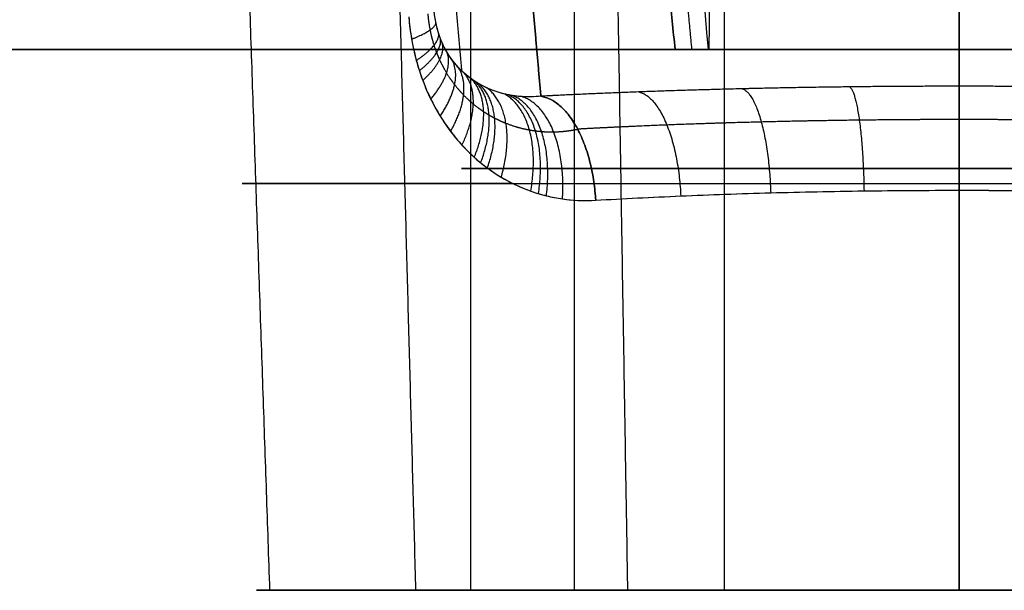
# Model space of a CAD drawing. Header units: millimetres. Extents: x -303 to 908, y -150 to 0.
# Tile 265 of 420: x 634 to 679, y -150 to -124. Entities that reach past the tile are written whole.
import ezdxf

# ---------------------------------------------------------------- set-up
doc = ezdxf.new("R2010")
doc.units = ezdxf.units.MM
doc.header["$MEASUREMENT"] = 0
doc.layers.add('IGES level 0', color=7, linetype='Continuous', true_color=0xfcfbff)

msp = doc.modelspace()

# ---------------------------------------------------------------- linework, layer by layer
at = {"layer": 'IGES level 0', "extrusion": (3.7494e-33, 1, 2.40126e-32)}
msp.add_arc((-677, -228.234, -125), 38.003, 270, 287.7493, dxfattribs=at)
msp.add_arc((-677, -228.234, -125), 38.003, 270, 287.7493, dxfattribs=at)
at = {"layer": 'IGES level 0', "extrusion": (-1.86669e-17, 1, 1.1955e-16)}
msp.add_arc((-677, -228.234, -125), 38.003, 252.2507, 270, dxfattribs=at)
msp.add_arc((-677, -228.234, -125), 38.003, 252.2507, 270, dxfattribs=at)
at = {"layer": 'IGES level 0', "extrusion": (0, 1, 0)}
for centre, radius, start, end in [((-677, 0, -130.507), 23, 270, 90), ((-677, 0, -130.5), 23, 90, 270), ((-677, 0, -131.196), 33.133, 308.4967, 90), ((-677, 0, -131.19), 33.133, 90, 231.4767)]:
    msp.add_arc(centre, radius, start, end, dxfattribs=at)
at = {"layer": 'IGES level 0', "extrusion": (-8.89496e-48, 1, -6.12323e-17)}
msp.add_arc((-677, 0, -150), 32.476, 270, 90, dxfattribs=at)
at = {"layer": 'IGES level 0', "extrusion": (-8.89496e-48, 1, 6.12323e-17)}
for radius in [32.476, 23, 23]:
    msp.add_arc((-677, 0, -150), radius, 270, 90, dxfattribs=at)
at = {"layer": 'IGES level 0', "extrusion": (8.75812e-46, 1, 6.12323e-17)}
for radius in [32.476, 23, 23]:
    msp.add_arc((-677, 0, -150), radius, 90, 270, dxfattribs=at)
at = {"layer": 'IGES level 0', "extrusion": (8.75812e-46, 1, -6.12323e-17)}
msp.add_arc((-677, 0, -150), 32.476, 90, 270, dxfattribs=at)
at = {"layer": 'IGES level 0'}
for points, weights, degree in [([(657.262, -24.564, -255.4), (658.951, -64.478, -258.892), (661.189, -98.459, -261.865), (663.875, -125, -264.187)], [1, 0.985226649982, 0.985226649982, 1], 3), ([(663.875, -125, -264.187), (661.189, -98.459, -261.865), (658.951, -64.478, -258.892), (657.262, -24.564, -255.4)], [1, 0.985226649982, 0.985226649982, 1], 3), ([(651.697, -124.527, -21.749), (652.859, -124.061, -23.126), (652.816, -123.751, -24.961)], [1, 0.937180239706, 1], 2), ([(651.914, -125.508, -21.947), (653.06, -124.751, -23.297), (652.939, -124.235, -25.148)], [1, 0.933218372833, 1], 2), ([(652.055, -125.981, -22.082), (653.193, -125.079, -23.416), (653.018, -124.467, -25.283)], [1, 0.930251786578, 1], 2), ([(652.215, -126.439, -22.238), (653.347, -125.392, -23.554), (653.109, -124.69, -25.442)], [1, 0.926690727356, 1], 2), ([(652.584, -127.296, -22.599), (653.704, -125.963, -23.877), (653.318, -125.104, -25.82)], [1, 0.918053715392, 1], 2), ([(653.016, -128.08, -23.017), (654.12, -126.464, -24.249), (653.564, -125.478, -26.266)], [1, 0.907601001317, 1], 2), ([(653.5, -128.789, -23.476), (654.582, -126.891, -24.653), (653.839, -125.812, -26.761)], [1, 0.895707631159, 1], 2), ([(654.026, -129.421, -23.96), (655.078, -127.245, -25.074), (654.138, -126.107, -27.289)], [1, 0.882726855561, 1], 2), ([(654.593, -129.983, -24.465), (655.602, -127.529, -25.505), (654.461, -126.365, -27.842)], [1, 0.868794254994, 1], 2), ([(654.892, -130.239, -24.723), (655.874, -127.647, -25.723), (654.632, -126.481, -28.127)], [1, 0.861503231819, 1], 2), ([(655.201, -130.479, -24.985), (656.151, -127.747, -25.94), (654.808, -126.589, -28.416)], [1, 0.854021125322, 1], 2), ([(655.84, -130.904, -25.509), (656.711, -127.897, -26.368), (655.173, -126.777, -28.998)], [1, 0.838734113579, 1], 2), ([(677, -126.703, -37.683), (670.159, -126.703, -37.683), (663.561, -126.861, -35.88), (657.671, -127.165, -32.4)], [1, 0.976414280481, 0.976414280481, 1], 3), ([(662.194, -126.966, -34.68), (663.936, -127.323, -30.596), (664.136, -131.772, -30.512)], [1, 0.746668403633, 1], 2), ([(666.981, -126.821, -36.339), (668.155, -127.194, -32.076), (668.295, -131.627, -31.953)], [1, 0.747932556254, 1], 2), ([(671.946, -126.733, -37.345), (672.537, -127.115, -32.975), (672.608, -131.539, -32.828)], [1, 0.74869894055, 1], 2), ([(677, -126.703, -37.683), (677, -127.089, -33.276), (677, -131.51, -33.122)], [1, 0.748955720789, 1], 2), ([(696.329, -127.165, -32.4), (690.439, -126.861, -35.88), (683.841, -126.703, -37.683), (677, -126.703, -37.683)], [1, 0.976414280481, 0.976414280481, 1], 3), ([(677, -131.51, -33.122), (677, -127.089, -33.276), (677, -126.703, -37.683)], [1, 0.748955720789, 1], 2), ([(657.203, -131.547, -26.553), (657.84, -128.002, -27.182), (655.952, -127.049, -30.164)], [1, 0.807263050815, 1], 2), ([(657.562, -131.665, -26.812), (658.121, -127.99, -27.375), (656.157, -127.095, -30.454)], [1, 0.79926910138, 1], 2), ([(657.928, -131.765, -27.069), (658.4, -127.962, -27.564), (656.367, -127.133, -30.743)], [1, 0.791269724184, 1], 2), ([(658.671, -131.909, -27.571), (658.942, -127.862, -27.922), (656.792, -127.181, -31.31)], [1, 0.775462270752, 1], 2), ([(660.206, -131.972, -28.53), (659.955, -127.501, -28.563), (657.671, -127.165, -32.4)], [1, 0.744926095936, 1], 2), ([(657.671, -127.165, -32.4), (659.955, -127.501, -28.563), (660.206, -131.972, -28.53)], [1, 0.744926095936, 1], 2)]:
    msp.add_rational_spline(points, weights, degree=degree, dxfattribs=at)
for points, weights, knots in [([(664.654, -125, -264.248), (664.382, -122.115, -263.999), (664.112, -119.101, -263.738), (663.56, -112.615, -263.178), (663.278, -109.127, -262.877), (662.722, -101.849, -262.249), (662.448, -98.057, -261.922), (661.907, -90.17, -261.241), (661.642, -86.073, -260.888), (661.121, -77.576, -260.155), (660.867, -73.174, -259.775), (660.371, -64.072, -258.991), (660.129, -59.37, -258.585), (659.661, -49.673, -257.75), (659.435, -44.678, -257.32), (659.011, -34.696, -256.461), (658.814, -29.724, -256.033), (658.624, -24.638, -255.595)], [0.993958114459, 0.993640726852, 0.993305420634, 0.992574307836, 0.992176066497, 0.991331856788, 0.990885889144, 0.989941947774, 0.989443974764, 0.988391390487, 0.987836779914, 0.986665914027, 0.986049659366, 0.984750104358, 0.984066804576, 0.982668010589, 0.981956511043, 0.981209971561], [0.2400894, 0.2400894, 0.2400894, 0.2400894, 0.2550904, 0.2550904, 0.2710045, 0.2710045, 0.2869185, 0.2869185, 0.3028325, 0.3028325, 0.3187466, 0.3187466, 0.3346606, 0.3346606, 0.3505747, 0.3505747, 0.3655895, 0.3655895, 0.3655895, 0.3655895]), ([(652.445, -123.349, -23.167), (652.465, -123.607, -23.174), (652.5, -123.858, -23.201), (652.596, -124.346, -23.288), (652.658, -124.583, -23.35), (652.769, -124.929, -23.465), (652.81, -125.043, -23.508), (652.897, -125.267, -23.6), (652.943, -125.376, -23.65), (653.089, -125.694, -23.808), (653.196, -125.896, -23.924), (653.427, -126.277, -24.176), (653.552, -126.458, -24.312), (653.818, -126.801, -24.598), (653.957, -126.959, -24.746), (654.245, -127.256, -25.051), (654.395, -127.393, -25.208), (654.704, -127.648, -25.526), (654.863, -127.766, -25.688), (655.109, -127.928, -25.934), (655.192, -127.98, -26.017), (655.361, -128.079, -26.183), (655.446, -128.127, -26.267), (655.705, -128.261, -26.518), (655.88, -128.34, -26.684), (656.412, -128.551, -27.183), (656.774, -128.653, -27.512), (657.234, -128.736, -27.914), (657.327, -128.75, -27.994), (657.513, -128.775, -28.155), (657.607, -128.784, -28.234), (657.888, -128.807, -28.471), (658.075, -128.813, -28.626), (658.635, -128.804, -29.083), (659.006, -128.762, -29.374), (659.372, -128.686, -29.653)], [0.969186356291, 0.96923072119, 0.969025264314, 0.968154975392, 0.967490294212, 0.966168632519, 0.965673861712, 0.964577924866, 0.963983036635, 0.962070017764, 0.960623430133, 0.957430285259, 0.955682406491, 0.951918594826, 0.949931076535, 0.945776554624, 0.943609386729, 0.939117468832, 0.93679262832, 0.933199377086, 0.93198392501, 0.929519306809, 0.928268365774, 0.924494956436, 0.921944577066, 0.914212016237, 0.908948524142, 0.902302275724, 0.9009696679, 0.898299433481, 0.896963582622, 0.892977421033, 0.890340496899, 0.882512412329, 0.877403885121, 0.872463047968], [0, 0, 0, 0, 0.00103622, 0.00103622, 0.00207245, 0.00207245, 0.00259056, 0.00259056, 0.00310867, 0.00310867, 0.0041449, 0.0041449, 0.00518112, 0.00518112, 0.00621734, 0.00621734, 0.00725357, 0.00725357, 0.00828979, 0.00828979, 0.0088079, 0.0088079, 0.00932602, 0.00932602, 0.01036224, 0.01036224, 0.01243469, 0.01243469, 0.0129528, 0.0129528, 0.01347091, 0.01347091, 0.01450714, 0.01450714, 0.01657958, 0.01657958, 0.01657958, 0.01657958]), ([(677, -128.242, -34.492), (675.458, -128.242, -34.492), (673.916, -128.252, -34.389), (670.86, -128.29, -33.977), (669.346, -128.318, -33.668), (666.372, -128.393, -32.852), (664.913, -128.439, -32.344), (662.075, -128.55, -31.138), (660.697, -128.614, -30.44), (659.372, -128.686, -29.653)], [0.874477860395, 0.874477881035, 0.874434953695, 0.874263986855, 0.874135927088, 0.873796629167, 0.873585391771, 0.873083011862, 0.872791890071, 0.872463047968], [0, 0, 0, 0, 0.1333964, 0.1333964, 0.2667927, 0.2667927, 0.4001891, 0.4001891, 0.5335854, 0.5335854, 0.5335854, 0.5335854]), ([(694.628, -128.686, -29.653), (693.303, -128.614, -30.44), (691.925, -128.55, -31.138), (689.087, -128.439, -32.344), (687.628, -128.393, -32.852), (684.654, -128.318, -33.668), (683.14, -128.29, -33.977), (680.084, -128.252, -34.389), (678.542, -128.242, -34.492), (677, -128.242, -34.492)], [0.872463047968, 0.872791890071, 0.873083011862, 0.873585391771, 0.873796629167, 0.874135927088, 0.874263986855, 0.874434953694, 0.874477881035, 0.874477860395], [5.7495999, 5.7495999, 5.7495999, 5.7495999, 5.8829962, 5.8829962, 6.0163926, 6.0163926, 6.1497889, 6.1497889, 6.2831853, 6.2831853, 6.2831853, 6.2831853])]:
    msp.add_rational_spline(points, weights, degree=3, knots=knots, dxfattribs=at)
for points, knots in [([(665.415, -125, -264.428), (663.951, -108.327, -263.042), (662.89, -91.62, -261.658), (661.127, -58.192, -258.899), (660.441, -41.468, -257.523), (659.886, -24.738, -256.155)], [1, 1, 1, 1, 1.5, 1.5, 2, 2, 2, 2]), ([(665.415, -125, -264.428), (663.951, -108.327, -263.042), (662.89, -91.62, -261.658), (661.127, -58.192, -258.899), (660.441, -41.468, -257.523), (659.886, -24.738, -256.155)], [0.3097844, 0.3097844, 0.3097844, 0.3097844, 0.8097844, 0.8097844, 1.3097844, 1.3097844, 1.3097844, 1.3097844]), ([(657.671, -127.165, -32.4), (657.371, -127.196, -32.047), (657.078, -127.201, -31.684), (656.648, -127.171, -31.124), (656.507, -127.155, -30.935), (656.296, -127.122, -30.647), (656.227, -127.109, -30.551), (656.088, -127.081, -30.357), (656.02, -127.066, -30.261), (655.681, -126.981, -29.776), (655.422, -126.891, -29.387), (655.049, -126.72, -28.804), (654.927, -126.657, -28.61), (654.749, -126.554, -28.32), (654.69, -126.518, -28.223), (654.574, -126.444, -28.032), (654.517, -126.405, -27.937), (654.35, -126.284, -27.654), (654.242, -126.198, -27.469), (654.034, -126.015, -27.108), (653.934, -125.917, -26.932), (653.743, -125.708, -26.59), (653.651, -125.597, -26.424), (653.476, -125.359, -26.107), (653.394, -125.235, -25.958), (653.242, -124.973, -25.682), (653.172, -124.835, -25.555), (653.077, -124.618, -25.385), (653.047, -124.544, -25.332), (652.99, -124.391, -25.233), (652.963, -124.314, -25.188), (652.89, -124.079, -25.067), (652.849, -123.917, -25.004), (652.784, -123.585, -24.918), (652.76, -123.415, -24.895), (652.744, -123.239, -24.893)], [-0.01657958, -0.01657958, -0.01657958, -0.01657958, -0.01450714, -0.01450714, -0.01347091, -0.01347091, -0.0129528, -0.0129528, -0.01243469, -0.01243469, -0.01036224, -0.01036224, -0.00932602, -0.00932602, -0.0088079, -0.0088079, -0.00828979, -0.00828979, -0.00725357, -0.00725357, -0.00621734, -0.00621734, -0.00518112, -0.00518112, -0.0041449, -0.0041449, -0.00310867, -0.00310867, -0.00259056, -0.00259056, -0.00207245, -0.00207245, -0.00103622, -0.00103622, 0, 0, 0, 0]), ([(657.671, -127.165, -32.4), (656.532, -127.283, -31.057), (655.524, -127.048, -29.601), (654.224, -126.222, -27.454), (653.828, -125.87, -26.747), (653.307, -125.107, -25.799), (653.149, -124.819, -25.509), (652.883, -124.104, -25.048), (652.783, -123.685, -24.897), (652.744, -123.239, -24.893)], [3.483863, 3.483863, 3.483863, 3.483863, 3.983863, 3.983863, 4.233863, 4.233863, 4.358863, 4.358863, 4.483863, 4.483863, 4.483863, 4.483863]), ([(651.568, -123.5, -21.653), (651.596, -123.85, -21.667), (651.639, -124.193, -21.7), (651.755, -124.861, -21.799), (651.827, -125.188, -21.865), (651.957, -125.667, -21.988), (652.004, -125.825, -22.033), (652.105, -126.138, -22.131), (652.159, -126.29, -22.183), (652.327, -126.738, -22.347), (652.451, -127.022, -22.468), (652.718, -127.569, -22.729), (652.862, -127.83, -22.869), (653.17, -128.331, -23.165), (653.331, -128.566, -23.318), (653.668, -129.012, -23.633), (653.844, -129.222, -23.795), (654.208, -129.62, -24.125), (654.397, -129.807, -24.293), (654.691, -130.071, -24.55), (654.79, -130.156, -24.636), (654.993, -130.322, -24.81), (655.096, -130.402, -24.897), (655.409, -130.633, -25.16), (655.622, -130.774, -25.334), (656.276, -131.164, -25.859), (656.73, -131.378, -26.207), (657.322, -131.589, -26.639), (657.441, -131.628, -26.726), (657.683, -131.701, -26.898), (657.805, -131.734, -26.984), (658.173, -131.825, -27.239), (658.42, -131.873, -27.406), (659.172, -131.981, -27.901), (659.683, -132.003, -28.221), (660.206, -131.972, -28.53)], [0, 0, 0, 0, 0.00103622, 0.00103622, 0.00207245, 0.00207245, 0.00259056, 0.00259056, 0.00310867, 0.00310867, 0.0041449, 0.0041449, 0.00518112, 0.00518112, 0.00621734, 0.00621734, 0.00725357, 0.00725357, 0.00828979, 0.00828979, 0.0088079, 0.0088079, 0.00932602, 0.00932602, 0.01036224, 0.01036224, 0.01243469, 0.01243469, 0.0129528, 0.0129528, 0.01347091, 0.01347091, 0.01450714, 0.01450714, 0.01657958, 0.01657958, 0.01657958, 0.01657958]), ([(651.568, -123.5, -21.653), (651.67, -124.783, -21.704), (651.99, -126.008, -22.018), (652.974, -128.152, -22.98), (653.634, -129.071, -23.618), (655.954, -131.291, -25.669), (657.997, -132.103, -27.224), (660.206, -131.972, -28.53)], [5.151839, 5.151839, 5.151839, 5.151839, 5.401839, 5.401839, 5.651839, 5.651839, 6.151839, 6.151839, 6.151839, 6.151839]), ([(677, -126.703, -37.683), (675.31, -126.703, -37.683), (673.62, -126.713, -37.57), (670.271, -126.752, -37.121), (668.611, -126.782, -36.784), (665.351, -126.86, -35.893), (663.751, -126.908, -35.339), (660.638, -127.023, -34.022), (659.126, -127.09, -33.26), (657.671, -127.165, -32.4)], [0, 0, 0, 0, 0.1333964, 0.1333964, 0.2667927, 0.2667927, 0.4001891, 0.4001891, 0.5335854, 0.5335854, 0.5335854, 0.5335854]), ([(696.329, -127.165, -32.4), (694.874, -127.09, -33.26), (693.362, -127.023, -34.022), (690.249, -126.908, -35.339), (688.649, -126.86, -35.893), (685.389, -126.782, -36.784), (683.729, -126.752, -37.121), (680.38, -126.713, -37.57), (678.69, -126.703, -37.683), (677, -126.703, -37.683)], [5.7495999, 5.7495999, 5.7495999, 5.7495999, 5.8829962, 5.8829962, 6.0163926, 6.0163926, 6.1497889, 6.1497889, 6.2831853, 6.2831853, 6.2831853, 6.2831853]), ([(660.206, -131.972, -28.53), (662.75, -131.82, -30.033), (665.491, -131.704, -31.188), (669.711, -131.588, -32.34), (671.141, -131.559, -32.631), (674.051, -131.52, -33.023), (675.534, -131.51, -33.122), (677, -131.51, -33.122)], [6.151839, 6.151839, 6.151839, 6.151839, 6.651839, 6.651839, 6.901839, 6.901839, 7.151839, 7.151839, 7.151839, 7.151839]), ([(660.206, -131.972, -28.53), (661.47, -131.897, -29.277), (662.784, -131.83, -29.939), (665.488, -131.715, -31.084), (666.878, -131.666, -31.566), (669.711, -131.588, -32.34), (671.153, -131.559, -32.633), (674.063, -131.52, -33.024), (675.532, -131.51, -33.122), (677, -131.51, -33.122)], [-0.5335854, -0.5335854, -0.5335854, -0.5335854, -0.4001891, -0.4001891, -0.2667927, -0.2667927, -0.1333964, -0.1333964, 0, 0, 0, 0]), ([(677, -131.51, -33.122), (678.468, -131.51, -33.122), (679.937, -131.52, -33.024), (682.847, -131.559, -32.633), (684.289, -131.588, -32.34), (687.122, -131.666, -31.566), (688.512, -131.715, -31.084), (691.216, -131.83, -29.939), (692.53, -131.897, -29.277), (693.794, -131.972, -28.53)], [-6.2831853, -6.2831853, -6.2831853, -6.2831853, -6.1497889, -6.1497889, -6.0163926, -6.0163926, -5.8829962, -5.8829962, -5.7495999, -5.7495999, -5.7495999, -5.7495999]), ([(677, -131.51, -33.122), (678.468, -131.51, -33.122), (679.928, -131.519, -33.024), (682.835, -131.559, -32.635), (684.291, -131.588, -32.34), (688.552, -131.706, -31.174), (691.247, -131.82, -30.035), (693.794, -131.972, -28.53)], [5.141593, 5.141593, 5.141593, 5.141593, 5.391593, 5.391593, 5.641593, 5.641593, 6.141593, 6.141593, 6.141593, 6.141593])]:
    msp.add_open_spline(points, degree=3, knots=knots, dxfattribs=at)
for points, degree in [([(667.031, -24.738, -259.428), (666.231, -74.869, -261.931), (665.432, -125, -264.433)], 2), ([(677, -24.738, -260.982), (677, -74.869, -263.61), (677, -125, -266.237)], 2), ([(677, -125, -266.237), (677, -74.869, -263.61), (677, -24.738, -260.982)], 2), ([(677, -150, -23), (677, -130.623, -23), (677, -111.246, -23)], 2), ([(677, -111.246, 23), (677, -130.623, 23), (677, -150, 23)], 2), ([(677, -150, 23), (677, -130.623, 23), (677, -111.246, 23)], 2), ([(677, -111.246, -23), (677, -130.623, -23), (677, -150, -23)], 2), ([(659.221, -150, 14.591), (659.221, -130.925, 14.591), (659.221, -111.85, 14.591)], 2), ([(666.158, -150, -20.284), (666.158, -130.75, -20.284), (666.158, -111.5, -20.284)], 2), ([(654.442, -150, -4.487), (654.442, -131.084, -4.487), (654.442, -112.168, -4.487)], 2), ([(677, -112.617, 33.782), (677, -131.308, 33.129), (677, -150, 32.476)], 2), ([(677, -150, 32.476), (677, -131.308, 33.129), (677, -112.617, 33.782)], 2), ([(661.691, -150, 28.641), (661.385, -131.449, 29.213), (661.08, -112.898, 29.784)], 2), ([(645.148, -150, 6.336), (644.525, -131.82, 6.46), (643.903, -113.64, 6.583)], 2), ([(653.038, -114.931, -153.393), (653.522, -120.457, -90.225), (654.005, -125.984, -27.056)], 2), ([(651.896, -150, -20.603), (651.438, -133.067, -20.978), (650.981, -116.133, -21.353)], 2), ([(656.744, -116.565, -153.564), (657.207, -121.865, -92.982), (657.671, -127.165, -32.4)], 2), ([(657.671, -127.165, -32.4), (657.207, -121.865, -92.982), (656.744, -116.565, -153.564)], 2), ([(677, -126.703, -37.683), (677, -121.634, -95.623), (677, -116.565, -153.564)], 2), ([(902.5, -125, -292), (302.5, -125, -292), (-297.5, -125, -292)], 2), ([(-297.5, -125, 168), (302.5, -125, 168), (902.5, -125, 168)], 2), ([(-297.5, -125, -292), (302.5, -125, -292), (902.5, -125, -292)], 2), ([(902.5, -125, 168), (302.5, -125, 168), (-297.5, -125, 168)], 2), ([(854.706, -125, 120.187), (605, -125, 120.187), (355.294, -125, 120.187)], 2), ([(355.294, -125, -264.187), (509.584, -125, -264.187), (663.875, -125, -264.187)], 2), ([(663.875, -125, -264.187), (509.584, -125, -264.187), (355.294, -125, -264.187)], 2), ([(355.294, -125, 120.187), (605, -125, 120.187), (854.706, -125, 120.187)], 2), ([(663.875, -125, -264.187), (664.401, -125, -264.187), (664.914, -125, -264.268), (665.415, -125, -264.428)], 3), ([(665.415, -125, -264.428), (664.914, -125, -264.268), (664.401, -125, -264.187), (663.875, -125, -264.187)], 3), ([(677, -150, -32.476), (677, -140.755, -32.799), (677, -131.51, -33.122)], 2), ([(677, -131.51, -33.122), (677, -140.755, -32.799), (677, -150, -32.476)], 2), ([(644.524, -150), (649.262, -150), (654, -150)], 2), ([(677, -150, 32.476), (677, -150, 27.738), (677, -150, 23)], 2), ([(677, -150, -23), (677, -150, -27.738), (677, -150, -32.476)], 2)]:
    msp.add_open_spline(points, degree=degree, dxfattribs=at)

doc.saveas('drawing.dxf')
